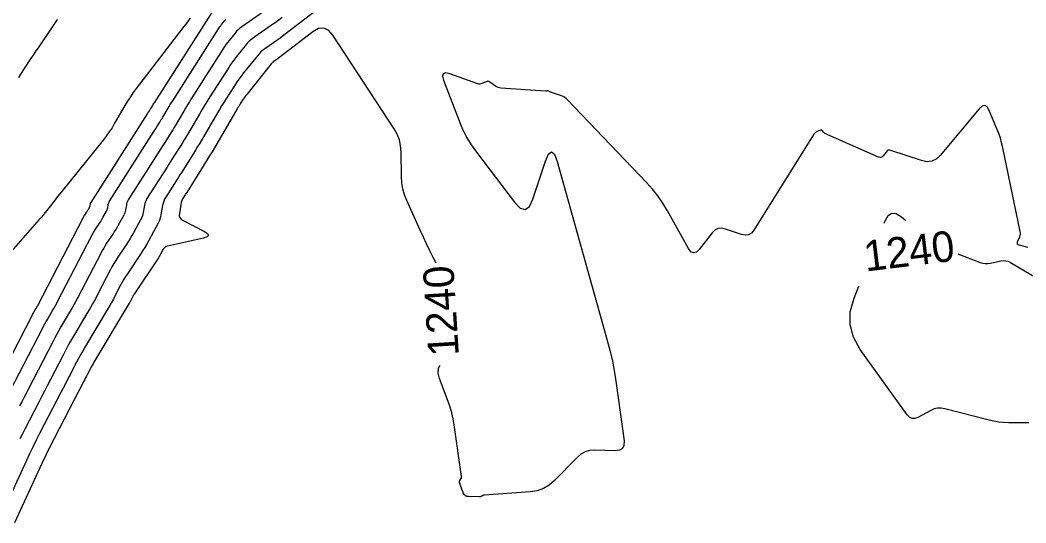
# Model space of a CAD drawing. Extents: x 658976 to 668721, y 639543 to 647196.
# Drawn here: x 662847.1 to 663044.5, y 642159.5 to 642258.1 of the extents above; entities that cross this region are included whole.
import ezdxf

# ---------------------------------------------------------------- set-up
doc = ezdxf.new("R2010")
doc.units = 0
for name, color, linetype in [('Ex_Contour Labels', 7, 'Continuous'), ('Ex_Major Contours', 7, 'Continuous'), ('Ex_Minor Contours', 7, 'Continuous')]:
    doc.layers.add(name, color=color, linetype=linetype)

msp = doc.modelspace()

# ---------------------------------------------------------------- linework, layer by layer
at = {"layer": 'Ex_Major Contours'}
for points in [[(662885.05, 642260.13), (662873.42, 642241.91), (662873.33, 642241.78), (662873.25, 642241.65), (662873.17, 642241.51), (662873.09, 642241.38), (662872.71, 642240.74), (662872.66, 642240.65), (662872.61, 642240.57), (662872.56, 642240.48), (662872.5, 642240.39), (662872.29, 642240.06), (662872.24, 642239.97), (662872.18, 642239.89), (662872.13, 642239.8), (662872.07, 642239.72), (662860.99, 642222.32), (662860.95, 642222.25), (662860.92, 642222.18), (662860.9, 642222.11), (662860.88, 642222.03), (662860.83, 642221.73), (662860.81, 642221.65), (662860.79, 642221.58), (662860.76, 642221.51), (662860.73, 642221.44), (662860.41, 642220.86), (662860.35, 642220.74), (662860.28, 642220.62), (662860.21, 642220.51), (662860.13, 642220.39), (662859.75, 642219.82), (662859.66, 642219.69), (662859.58, 642219.55), (662859.5, 642219.41), (662859.42, 642219.27), (662850.52, 642202.07), (662850.44, 642201.92), (662850.35, 642201.77), (662850.27, 642201.62), (662850.18, 642201.47), (662849.83, 642200.88), (662849.74, 642200.73), (662849.65, 642200.58), (662849.57, 642200.43), (662849.49, 642200.27), (662839.89, 642181.63)], [(662928.76, 642210.42), (662928.18, 642211.56), (662927.52, 642212.88), (662926.88, 642214.2), (662926.25, 642215.54), (662925.63, 642216.88), (662922.99, 642222.7), (662922.55, 642223.83), (662922.22, 642224.99), (662922.02, 642226.17), (662921.95, 642227.38), (662921.89, 642232.28), (662921.8, 642233.48), (662921.54, 642234.63), (662921.11, 642235.73), (662920.52, 642236.78), (662908.52, 642255.14), (662907.66, 642256.11), (662906.72, 642256.54), (662905.69, 642256.44), (662904.57, 642255.81), (662897.81, 642250.62), (662897.69, 642250.53), (662897.56, 642250.43), (662897.44, 642250.35), (662897.31, 642250.26), (662896.81, 642249.91), (662896.69, 642249.82), (662896.58, 642249.72), (662896.47, 642249.62), (662896.37, 642249.5), (662891.59, 642243.53), (662891.41, 642243.31), (662891.25, 642243.08), (662891.08, 642242.85), (662890.93, 642242.61), (662890.32, 642241.66), (662890.17, 642241.42), (662890.02, 642241.18), (662889.87, 642240.94), (662889.73, 642240.69), (662884.79, 642232.3), (662884.29, 642231.46), (662883.79, 642230.62), (662883.27, 642229.79), (662882.75, 642228.96), (662879.82, 642224.31), (662879.72, 642224.15), (662879.62, 642223.99), (662879.52, 642223.83), (662879.42, 642223.67), (662879.01, 642223.04), (662878.92, 642222.87), (662878.84, 642222.71), (662878.79, 642222.53), (662878.75, 642222.35), (662878.38, 642220.15), (662878.37, 642219.75), (662878.47, 642219.4), (662878.68, 642219.12), (662879.01, 642218.89), (662883.3, 642216.65), (662883.93, 642216.24), (662884.1, 642215.89), (662883.84, 642215.6), (662883.13, 642215.36), (662876.04, 642213.78), (662875.79, 642213.69), (662875.57, 642213.57), (662875.38, 642213.39), (662875.23, 642213.17), (662874.7, 642212.2), (662874.57, 642211.96), (662874.43, 642211.72), (662874.28, 642211.49), (662874.13, 642211.26), (662869.64, 642204.54), (662869.54, 642204.38), (662869.44, 642204.23), (662869.35, 642204.07), (662869.26, 642203.9), (662868.92, 642203.25), (662868.83, 642203.08), (662868.75, 642202.92), (662868.65, 642202.76), (662868.56, 642202.6), (662861.63, 642191.01), (662861.45, 642190.71), (662861.28, 642190.4), (662861.11, 642190.1), (662860.95, 642189.79), (662860.31, 642188.55), (662860.15, 642188.25), (662859.99, 642187.94), (662859.83, 642187.63), (662859.67, 642187.32), (662853.82, 642176.03), (662852.99, 642174.4), (662852.18, 642172.76), (662851.39, 642171.12), (662850.62, 642169.46), (662846.05, 642159.51)], [(663044.84, 642213.53), (663043.18, 642213.96), (663042.96, 642214.05), (663042.84, 642214.18), (663042.8, 642214.37), (663042.85, 642214.6), (663043.26, 642215.62), (663043.34, 642215.87), (663043.38, 642216.13), (663043.38, 642216.4), (663043.35, 642216.66), (663039.93, 642233.08), (663039.71, 642234.03), (663039.45, 642234.96), (663039.14, 642235.88), (663038.78, 642236.79), (663037.27, 642240.38), (663036.86, 642241.08), (663036.39, 642241.36), (663035.86, 642241.23), (663035.27, 642240.69), (663027.64, 642231.58), (663026.85, 642230.85), (663025.98, 642230.44), (663025.02, 642230.34), (663023.98, 642230.55), (663017.95, 642232.56), (663017.7, 642232.61), (663017.47, 642232.58), (663017.27, 642232.48), (663017.09, 642232.3), (663016.41, 642231.42), (663016.23, 642231.24), (663016.03, 642231.15), (663015.8, 642231.14), (663015.56, 642231.21), (663005.04, 642235.89), (663004.95, 642235.93), (663004.87, 642235.99), (663004.8, 642236.05), (663004.74, 642236.13), (663004.5, 642236.45), (663004.44, 642236.51), (663004.37, 642236.55), (663004.29, 642236.55), (663004.2, 642236.53), (663003.4, 642236.18), (663003.25, 642236.1), (663003.11, 642235.99), (663002.99, 642235.87), (663002.88, 642235.73), (662991.1, 642216.93), (662990.62, 642216.35), (662990.05, 642216.02), (662989.39, 642215.92), (662988.65, 642216.06), (662985.51, 642217.13), (662984.76, 642217.29), (662984.08, 642217.21), (662983.47, 642216.9), (662982.92, 642216.37), (662980.38, 642213.14), (662979.81, 642212.58), (662979.26, 642212.43), (662978.74, 642212.67), (662978.26, 642213.31), (662974.13, 642220.71), (662973.24, 642222.19), (662972.27, 642223.61), (662971.2, 642224.96), (662970.05, 642226.25), (662954.49, 642242.52), (662954.24, 642242.76), (662953.97, 642242.96), (662953.67, 642243.12), (662953.35, 642243.25), (662951.57, 642243.84), (662951.47, 642243.88), (662951.38, 642243.91), (662951.29, 642243.95), (662951.19, 642243.99), (662950.73, 642244.2), (662950.69, 642244.22), (662950.65, 642244.22), (662950.6, 642244.23), (662950.56, 642244.22), (662950.38, 642244.18), (662950.34, 642244.17), (662950.29, 642244.17), (662950.25, 642244.17), (662950.2, 642244.17), (662941.48, 642244.78), (662941.19, 642244.82), (662940.91, 642244.9), (662940.65, 642245.01), (662940.4, 642245.17), (662939.3, 642245.95), (662939.12, 642246.05), (662938.93, 642246.1), (662938.74, 642246.09), (662938.55, 642246.02), (662937.75, 642245.66), (662937.55, 642245.59), (662937.35, 642245.56), (662937.15, 642245.57), (662936.94, 642245.62), (662931.46, 642247.55), (662930.64, 642247.73), (662930.17, 642247.59), (662930.03, 642247.11), (662930.23, 642246.3), (662933.27, 642238.32), (662933.95, 642236.7), (662934.74, 642235.14), (662935.65, 642233.63), (662936.67, 642232.2), (662944.13, 642222.38), (662945.24, 642221.24), (662946.22, 642220.96), (662947.05, 642221.54), (662947.74, 642222.98), (662950.2, 642230.42), (662950.81, 642231.81), (662951.4, 642232.27), (662951.96, 642231.78), (662952.5, 642230.37), (662962.28, 642195.52), (662962.85, 642193.37), (662963.33, 642191.2), (662963.75, 642189.02), (662964.09, 642186.82), (662965.62, 642175.58), (662965.61, 642174.71), (662965.32, 642174.1), (662964.74, 642173.74), (662963.87, 642173.64), (662959.84, 642173.74), (662958.87, 642173.67), (662957.97, 642173.42), (662957.16, 642172.97), (662956.41, 642172.35), (662951.97, 642167.79), (662950.94, 642166.91), (662949.81, 642166.25), (662948.57, 642165.81), (662947.23, 642165.6), (662938.24, 642164.96), (662938.15, 642164.95), (662938.07, 642164.93), (662937.99, 642164.9), (662937.91, 642164.86), (662937.6, 642164.69), (662937.52, 642164.65), (662937.43, 642164.63), (662937.35, 642164.61), (662937.26, 642164.61), (662935.1, 642164.66), (662934.75, 642164.71), (662934.45, 642164.86), (662934.23, 642165.09), (662934.07, 642165.41), (662933.36, 642167.43), (662933.33, 642167.54), (662933.33, 642167.64), (662933.36, 642167.73), (662933.41, 642167.83), (662933.66, 642168.19), (662933.71, 642168.29), (662933.75, 642168.39), (662933.76, 642168.49), (662933.75, 642168.6), (662932.29, 642178.73), (662932.08, 642179.9), (662931.82, 642181.06), (662931.49, 642182.2), (662931.09, 642183.33), (662929.4, 642187.81), (662929.15, 642188.88), (662929.24, 642189.84), (662929.54, 642190.44)], [(663016.66, 642218.3), (663016.84, 642218.74), (663017.43, 642219.77), (663018.17, 642220.24), (663019.04, 642220.16), (663020.04, 642219.53), (663020.88, 642218.81)], [(663031.08, 642212.27), (663035.5, 642210.57), (663035.99, 642210.42), (663036.49, 642210.35), (663036.99, 642210.35), (663037.5, 642210.43), (663039.54, 642210.89), (663040.04, 642210.95), (663040.52, 642210.92), (663041, 642210.8), (663041.45, 642210.58), (663051.66, 642204.55)], [(663045.05, 642179.13), (663041.02, 642179.15), (663040.07, 642179.18), (663039.13, 642179.28), (663038.19, 642179.43), (663037.26, 642179.64), (663028.53, 642181.89), (663027.83, 642182.01), (663027.15, 642181.99), (663026.49, 642181.85), (663025.84, 642181.57), (663023.28, 642180.19), (663022.67, 642179.97), (663022.11, 642179.97), (663021.61, 642180.21), (663021.16, 642180.69), (663011.95, 642193.53), (663010.62, 642195.91), (663009.98, 642198.37), (663010.02, 642200.92), (663010.75, 642203.54), (663011.7, 642205.93)]]:
    msp.add_lwpolyline(points, dxfattribs=at)
at = {"layer": 'Ex_Minor Contours'}
for points in [[(662908.55, 642262.57), (662898.54, 642254.88), (662898.13, 642254.57), (662897.72, 642254.26), (662897.3, 642253.96), (662896.88, 642253.67), (662895.18, 642252.5), (662894.77, 642252.19), (662894.39, 642251.86), (662894.03, 642251.5), (662893.69, 642251.11), (662890.98, 642247.73), (662890.5, 642247.12), (662890.04, 642246.49), (662889.6, 642245.86), (662889.17, 642245.21), (662887.5, 642242.59), (662887.08, 642241.93), (662886.67, 642241.27), (662886.27, 642240.6), (662885.87, 642239.94), (662882.38, 642233.99), (662881.97, 642233.3), (662881.55, 642232.61), (662881.13, 642231.93), (662880.7, 642231.24), (662878.85, 642228.31), (662878.49, 642227.74), (662878.13, 642227.17), (662877.77, 642226.6), (662877.41, 642226.03), (662875.72, 642223.38), (662875.49, 642222.99), (662875.31, 642222.58), (662875.18, 642222.16), (662875.08, 642221.72), (662874.78, 642219.94), (662874.69, 642219.5), (662874.57, 642219.07), (662874.4, 642218.65), (662874.2, 642218.25), (662872.37, 642214.88), (662871.98, 642214.19), (662871.58, 642213.51), (662871.16, 642212.84), (662870.73, 642212.18), (662868.18, 642208.37), (662867.83, 642207.83), (662867.49, 642207.28), (662867.17, 642206.72), (662866.86, 642206.14), (662865.67, 642203.84), (662865.37, 642203.27), (662865.05, 642202.7), (662864.73, 642202.13), (662864.41, 642201.58), (662859.78, 642193.84), (662859.37, 642193.14), (662858.97, 642192.43), (662858.58, 642191.71), (662858.2, 642190.99), (662856.7, 642188.09), (662856.33, 642187.37), (662855.96, 642186.64), (662855.58, 642185.92), (662855.21, 642185.2), (662850.97, 642177.02), (662850.3, 642175.7), (662849.64, 642174.38), (662849, 642173.05), (662848.38, 642171.71), (662845, 642164.34)], [(662896.48, 642260.82), (662890.64, 642256.8), (662890.27, 642256.52), (662889.93, 642256.22), (662889.6, 642255.9), (662889.3, 642255.55), (662888.14, 642254.1), (662887.86, 642253.73), (662887.58, 642253.36), (662887.32, 642252.98), (662887.06, 642252.59), (662880.72, 642242.65), (662880.34, 642242.06), (662879.97, 642241.46), (662879.6, 642240.85), (662879.24, 642240.24), (662877.54, 642237.36), (662877.31, 642236.97), (662877.08, 642236.59), (662876.84, 642236.2), (662876.6, 642235.82), (662875.64, 642234.29), (662875.4, 642233.91), (662875.16, 642233.53), (662874.91, 642233.14), (662874.67, 642232.76), (662868.35, 642222.85), (662868.22, 642222.62), (662868.12, 642222.38), (662868.04, 642222.13), (662867.98, 642221.88), (662867.81, 642220.83), (662867.75, 642220.57), (662867.68, 642220.32), (662867.58, 642220.08), (662867.47, 642219.84), (662866.39, 642217.87), (662866.16, 642217.47), (662865.93, 642217.07), (662865.68, 642216.68), (662865.43, 642216.29), (662864.12, 642214.33), (662863.83, 642213.88), (662863.54, 642213.41), (662863.27, 642212.94), (662863.01, 642212.46), (662858.48, 642203.71), (662858.09, 642202.97), (662857.69, 642202.24), (662857.28, 642201.52), (662856.86, 642200.8), (662855.15, 642197.94), (662854.73, 642197.22), (662854.32, 642196.5), (662853.92, 642195.77), (662853.53, 642195.03), (662848.71, 642185.67), (662848.3, 642184.86), (662847.88, 642184.06), (662847.46, 642183.25), (662847.05, 642182.45)], [(662898.58, 642258.61), (662897.87, 642258.09), (662897.16, 642257.58), (662896.44, 642257.08), (662893.2, 642254.85), (662892.67, 642254.45), (662892.17, 642254.02), (662891.71, 642253.56), (662891.28, 642253.06), (662889.62, 642250.98), (662889.21, 642250.46), (662888.81, 642249.93), (662888.44, 642249.38), (662888.07, 642248.83), (662884.37, 642243.03), (662883.84, 642242.19), (662883.32, 642241.36), (662882.81, 642240.52), (662882.31, 642239.68), (662879.96, 642235.68), (662879.64, 642235.14), (662879.32, 642234.6), (662878.99, 642234.06), (662878.65, 642233.53), (662877.31, 642231.41), (662876.98, 642230.88), (662876.64, 642230.35), (662876.31, 642229.82), (662875.97, 642229.29), (662872.03, 642223.11), (662871.86, 642222.8), (662871.72, 642222.48), (662871.61, 642222.15), (662871.53, 642221.8), (662871.3, 642220.38), (662871.22, 642220.03), (662871.12, 642219.7), (662870.99, 642219.37), (662870.83, 642219.05), (662869.38, 642216.38), (662869.07, 642215.83), (662868.75, 642215.29), (662868.42, 642214.76), (662868.08, 642214.24), (662866.31, 642211.59), (662865.91, 642210.97), (662865.52, 642210.34), (662865.16, 642209.7), (662864.81, 642209.05), (662862.42, 642204.43), (662861.9, 642203.45), (662861.36, 642202.47), (662860.81, 642201.51), (662860.25, 642200.55), (662857.81, 642196.47), (662857.22, 642195.47), (662856.65, 642194.46), (662856.1, 642193.44), (662855.56, 642192.41), (662853.09, 642187.63), (662852.51, 642186.49), (662851.92, 642185.35), (662851.33, 642184.21), (662850.74, 642183.07), (662848.11, 642178.01), (662847.6, 642177), (662847.1, 642175.99)], [(662880.49, 642258.51), (662880.1, 642257.94), (662879.69, 642257.38), (662879.28, 642256.82), (662869.94, 642244.69), (662869.34, 642243.88), (662868.77, 642243.05), (662868.23, 642242.21), (662867.71, 642241.35), (662865.69, 642237.86), (662865.17, 642237), (662864.62, 642236.16), (662864.03, 642235.35), (662863.42, 642234.55), (662855.23, 642224.42), (662854.86, 642223.97), (662854.5, 642223.52), (662854.15, 642223.06), (662853.79, 642222.6), (662852.38, 642220.76), (662852.02, 642220.3), (662851.66, 642219.85), (662851.29, 642219.41), (662850.91, 642218.97), (662842.57, 642209.56)], [(662844.3, 642183.65), (662851.51, 642197.65), (662851.75, 642198.1), (662851.99, 642198.54), (662852.23, 642198.97), (662852.49, 642199.41), (662853.52, 642201.13), (662853.77, 642201.57), (662854.02, 642202), (662854.26, 642202.44), (662854.5, 642202.89), (662861.22, 642215.86), (662861.38, 642216.17), (662861.56, 642216.48), (662861.74, 642216.78), (662861.94, 642217.08), (662862.78, 642218.34), (662862.95, 642218.59), (662863.1, 642218.85), (662863.26, 642219.1), (662863.4, 642219.36), (662864.1, 642220.64), (662864.17, 642220.79), (662864.24, 642220.95), (662864.28, 642221.11), (662864.32, 642221.28), (662864.43, 642221.95), (662864.47, 642222.12), (662864.52, 642222.28), (662864.59, 642222.43), (662864.67, 642222.58), (662873.37, 642236.24), (662873.52, 642236.47), (662873.67, 642236.71), (662873.82, 642236.94), (662873.96, 642237.17), (662874.55, 642238.11), (662874.7, 642238.34), (662874.84, 642238.58), (662874.99, 642238.81), (662875.13, 642239.05), (662876.16, 642240.81), (662876.38, 642241.18), (662876.61, 642241.55), (662876.84, 642241.92), (662877.07, 642242.28), (662886.05, 642256.36), (662886.2, 642256.58), (662886.35, 642256.8), (662886.5, 642257.01), (662886.67, 642257.22), (662887.32, 642258.04), (662887.5, 642258.24)], [(662846.88, 642246.86), (662847.3, 642247.51), (662849.01, 642250.11), (662849.44, 642250.75), (662849.87, 642251.4), (662850.3, 642252.05), (662850.74, 642252.69), (662853.3, 642256.48), (662853.7, 642257.07), (662854.09, 642257.66), (662854.48, 642258.25)]]:
    msp.add_lwpolyline(points, dxfattribs=at)

# ---------------------------------------------------------------- texts
at = {"layer": 'Ex_Contour Labels'}
for rotation, p in [(6.9434, (663013.03, 642208.79)), (93.5156, (662933.23, 642192.33))]:
    msp.add_text('1240', height=6, rotation=rotation, dxfattribs=at).set_placement(p)

doc.saveas('drawing.dxf')
